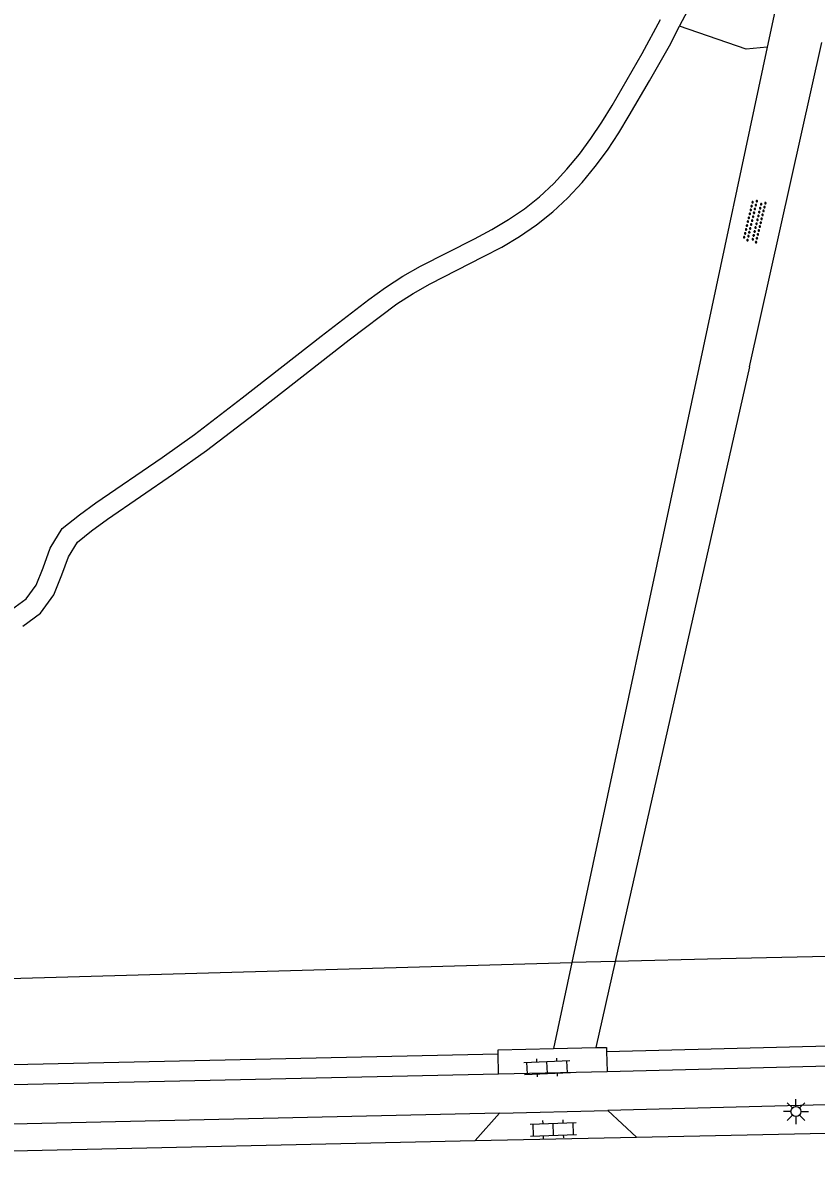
# Model space of a CAD drawing. Extents: x 128999 to 131010, y 395498 to 399007.
# Drawn here: x 129362.7 to 129402.2, y 396108 to 396165.1 of the extents above; entities that cross this region are included whole.
import ezdxf

# ---------------------------------------------------------------- set-up
doc = ezdxf.new("R2010")
doc.units = 0
for name, color, linetype in [('gg-knt-onverhard', 7, 'Continuous'), ('gg-knt-verharding', 7, 'Continuous'), ('gt-grn-groengrens', 7, 'Continuous'), ('gt-grn-groengrens NZ', 7, 'Continuous'), ('gt-grn-weggrens', 7, 'Continuous'), ('gt-symb-klinker verharding', 7, 'Continuous'), ('gt-symb-lichtmast', 7, 'Continuous'), ('gt-symb-overige verharding', 7, 'Continuous')]:
    doc.layers.add(name, color=color, linetype=linetype)

# ---------------------------------------------------------------- blocks, each defined once
blk = doc.blocks.new('gt0-LMAST')
at = {"layer": 'gt-symb-lichtmast'}
for p, q in [((-0.005, 0.246), (-0.005, 0.621)), ((-0.182, 0.173), (-0.447, 0.438)), ((0.172, 0.173), (0.437, 0.438)), ((-0.255, -0.004), (-0.63, -0.004)), ((-0.182, -0.181), (-0.447, -0.446)), ((-0.005, -0.254), (-0.005, -0.629)), ((0.437, -0.446), (0.172, -0.181)), ((0.245, -0.004), (0.62, -0.004))]:
    blk.add_line(p, q, dxfattribs=at)
blk.add_circle((-0.005, -0.004), 0.25, dxfattribs=at)
blk = doc.blocks.new('gt0-KL1')
at = {"layer": 'gt-symb-klinker verharding'}
for p, q in [((-1.15, 0.3), (1.15, 0.3)), ((-1, -0.3), (-1, 0.3)), ((-0.5, 0.3), (-0.5, 0.45)), ((0, -0.3), (0, 0.3)), ((0.5, 0.3), (0.5, 0.45)), ((1, -0.3), (1, 0.3)), ((-1.15, -0.3), (1.15, -0.3)), ((-0.5, -0.45), (-0.5, -0.3)), ((0.5, -0.45), (0.5, -0.3))]:
    blk.add_line(p, q, dxfattribs=at)
blk = doc.blocks.new('gt0-OVH')
at = {"layer": 'gt-symb-overige verharding'}
for points in [[(-0.972, 0.298), (-0.967, 0.308), (-0.965, 0.319), (-0.966, 0.33), (-0.971, 0.34), (-0.978, 0.348), (-0.988, 0.353), (-0.999, 0.355), (-1.01, 0.354), (-1.02, 0.349), (-1.028, 0.342), (-1.033, 0.332), (-1.035, 0.321), (-1.034, 0.31), (-1.029, 0.3), (-1.022, 0.292), (-1.012, 0.287), (-1.001, 0.285), (-0.99, 0.286), (-0.98, 0.291)], [(-0.872, 0.106), (-0.867, 0.116), (-0.865, 0.126), (-0.866, 0.137), (-0.871, 0.147), (-0.878, 0.156), (-0.888, 0.161), (-0.899, 0.163), (-0.91, 0.162), (-0.92, 0.157), (-0.928, 0.15), (-0.933, 0.14), (-0.935, 0.129), (-0.934, 0.118), (-0.929, 0.108), (-0.922, 0.1), (-0.912, 0.095), (-0.901, 0.092), (-0.89, 0.094), (-0.88, 0.098)], [(-0.772, 0.298), (-0.767, 0.308), (-0.765, 0.319), (-0.766, 0.33), (-0.771, 0.34), (-0.778, 0.348), (-0.788, 0.353), (-0.799, 0.355), (-0.81, 0.354), (-0.82, 0.349), (-0.828, 0.342), (-0.833, 0.332), (-0.835, 0.321), (-0.834, 0.31), (-0.829, 0.3), (-0.822, 0.292), (-0.812, 0.287), (-0.801, 0.285), (-0.79, 0.286), (-0.78, 0.291)], [(-0.672, 0.106), (-0.667, 0.116), (-0.665, 0.126), (-0.666, 0.137), (-0.671, 0.147), (-0.678, 0.156), (-0.688, 0.161), (-0.699, 0.163), (-0.71, 0.162), (-0.72, 0.157), (-0.728, 0.15), (-0.733, 0.14), (-0.735, 0.129), (-0.734, 0.118), (-0.729, 0.108), (-0.722, 0.1), (-0.712, 0.095), (-0.701, 0.092), (-0.69, 0.094), (-0.68, 0.098)], [(-0.572, 0.298), (-0.567, 0.308), (-0.565, 0.319), (-0.566, 0.33), (-0.571, 0.34), (-0.578, 0.348), (-0.588, 0.353), (-0.599, 0.355), (-0.61, 0.354), (-0.62, 0.349), (-0.628, 0.342), (-0.633, 0.332), (-0.635, 0.321), (-0.634, 0.31), (-0.629, 0.3), (-0.622, 0.292), (-0.612, 0.287), (-0.601, 0.285), (-0.59, 0.286), (-0.58, 0.291)], [(-0.472, 0.106), (-0.467, 0.116), (-0.465, 0.126), (-0.466, 0.137), (-0.471, 0.147), (-0.478, 0.156), (-0.488, 0.161), (-0.499, 0.163), (-0.51, 0.162), (-0.52, 0.157), (-0.528, 0.15), (-0.533, 0.14), (-0.535, 0.129), (-0.534, 0.118), (-0.529, 0.108), (-0.522, 0.1), (-0.512, 0.095), (-0.501, 0.092), (-0.49, 0.094), (-0.48, 0.098)], [(-0.372, 0.298), (-0.367, 0.308), (-0.365, 0.319), (-0.366, 0.33), (-0.371, 0.34), (-0.378, 0.348), (-0.388, 0.353), (-0.399, 0.355), (-0.41, 0.354), (-0.42, 0.349), (-0.428, 0.342), (-0.433, 0.332), (-0.435, 0.321), (-0.434, 0.31), (-0.429, 0.3), (-0.422, 0.292), (-0.412, 0.287), (-0.401, 0.285), (-0.39, 0.286), (-0.38, 0.291)], [(-0.272, 0.106), (-0.267, 0.116), (-0.265, 0.126), (-0.266, 0.137), (-0.271, 0.147), (-0.278, 0.156), (-0.288, 0.161), (-0.299, 0.163), (-0.31, 0.162), (-0.32, 0.157), (-0.328, 0.15), (-0.333, 0.14), (-0.335, 0.129), (-0.334, 0.118), (-0.329, 0.108), (-0.322, 0.1), (-0.312, 0.095), (-0.301, 0.092), (-0.29, 0.094), (-0.28, 0.098)], [(-0.172, 0.298), (-0.167, 0.308), (-0.165, 0.319), (-0.166, 0.33), (-0.171, 0.34), (-0.178, 0.348), (-0.188, 0.353), (-0.199, 0.355), (-0.21, 0.354), (-0.22, 0.349), (-0.228, 0.342), (-0.233, 0.332), (-0.235, 0.321), (-0.234, 0.31), (-0.229, 0.3), (-0.222, 0.292), (-0.212, 0.287), (-0.201, 0.285), (-0.19, 0.286), (-0.18, 0.291)], [(-0.072, 0.106), (-0.067, 0.116), (-0.065, 0.126), (-0.066, 0.137), (-0.071, 0.147), (-0.078, 0.156), (-0.088, 0.161), (-0.099, 0.163), (-0.11, 0.162), (-0.12, 0.157), (-0.128, 0.15), (-0.133, 0.14), (-0.135, 0.129), (-0.134, 0.118), (-0.129, 0.108), (-0.122, 0.1), (-0.112, 0.095), (-0.101, 0.092), (-0.09, 0.094), (-0.08, 0.098)], [(0.028, 0.298), (0.033, 0.308), (0.035, 0.319), (0.034, 0.33), (0.029, 0.34), (0.022, 0.348), (0.012, 0.353), (0.001, 0.355), (-0.01, 0.354), (-0.02, 0.349), (-0.028, 0.342), (-0.033, 0.332), (-0.035, 0.321), (-0.034, 0.31), (-0.029, 0.3), (-0.022, 0.292), (-0.012, 0.287), (-0.001, 0.285), (0.01, 0.286), (0.02, 0.291)], [(0.128, 0.106), (0.133, 0.116), (0.135, 0.126), (0.134, 0.137), (0.129, 0.147), (0.122, 0.156), (0.112, 0.161), (0.101, 0.163), (0.09, 0.162), (0.08, 0.157), (0.072, 0.15), (0.067, 0.14), (0.065, 0.129), (0.066, 0.118), (0.071, 0.108), (0.078, 0.1), (0.088, 0.095), (0.099, 0.092), (0.11, 0.094), (0.12, 0.098)], [(0.228, 0.298), (0.233, 0.308), (0.235, 0.319), (0.234, 0.33), (0.229, 0.34), (0.222, 0.348), (0.212, 0.353), (0.201, 0.355), (0.19, 0.354), (0.18, 0.349), (0.172, 0.342), (0.167, 0.332), (0.165, 0.321), (0.166, 0.31), (0.171, 0.3), (0.178, 0.292), (0.188, 0.287), (0.199, 0.285), (0.21, 0.286), (0.22, 0.291)], [(0.328, 0.106), (0.333, 0.116), (0.335, 0.126), (0.334, 0.137), (0.329, 0.147), (0.322, 0.156), (0.312, 0.161), (0.301, 0.163), (0.29, 0.162), (0.28, 0.157), (0.272, 0.15), (0.267, 0.14), (0.265, 0.129), (0.266, 0.118), (0.271, 0.108), (0.278, 0.1), (0.288, 0.095), (0.299, 0.092), (0.31, 0.094), (0.32, 0.098)], [(0.428, 0.298), (0.433, 0.308), (0.435, 0.319), (0.434, 0.33), (0.429, 0.34), (0.422, 0.348), (0.412, 0.353), (0.401, 0.355), (0.39, 0.354), (0.38, 0.349), (0.372, 0.342), (0.367, 0.332), (0.365, 0.321), (0.366, 0.31), (0.371, 0.3), (0.378, 0.292), (0.388, 0.287), (0.399, 0.285), (0.41, 0.286), (0.42, 0.291)], [(0.528, 0.106), (0.533, 0.116), (0.535, 0.126), (0.534, 0.137), (0.529, 0.147), (0.522, 0.156), (0.512, 0.161), (0.501, 0.163), (0.49, 0.162), (0.48, 0.157), (0.472, 0.15), (0.467, 0.14), (0.465, 0.129), (0.466, 0.118), (0.471, 0.108), (0.478, 0.1), (0.488, 0.095), (0.499, 0.092), (0.51, 0.094), (0.52, 0.098)], [(0.628, 0.298), (0.633, 0.308), (0.635, 0.319), (0.634, 0.33), (0.629, 0.34), (0.622, 0.348), (0.612, 0.353), (0.601, 0.355), (0.59, 0.354), (0.58, 0.349), (0.572, 0.342), (0.567, 0.332), (0.565, 0.321), (0.566, 0.31), (0.571, 0.3), (0.578, 0.292), (0.588, 0.287), (0.599, 0.285), (0.61, 0.286), (0.62, 0.291)], [(0.728, 0.106), (0.733, 0.116), (0.735, 0.126), (0.734, 0.137), (0.729, 0.147), (0.722, 0.156), (0.712, 0.161), (0.701, 0.163), (0.69, 0.162), (0.68, 0.157), (0.672, 0.15), (0.667, 0.14), (0.665, 0.129), (0.666, 0.118), (0.671, 0.108), (0.678, 0.1), (0.688, 0.095), (0.699, 0.092), (0.71, 0.094), (0.72, 0.098)], [(0.828, 0.298), (0.833, 0.308), (0.835, 0.319), (0.834, 0.33), (0.829, 0.34), (0.822, 0.348), (0.812, 0.353), (0.801, 0.355), (0.79, 0.354), (0.78, 0.349), (0.772, 0.342), (0.767, 0.332), (0.765, 0.321), (0.766, 0.31), (0.771, 0.3), (0.778, 0.292), (0.788, 0.287), (0.799, 0.285), (0.81, 0.286), (0.82, 0.291)], [(0.928, 0.106), (0.933, 0.116), (0.935, 0.126), (0.934, 0.137), (0.929, 0.147), (0.922, 0.156), (0.912, 0.161), (0.901, 0.163), (0.89, 0.162), (0.88, 0.157), (0.872, 0.15), (0.867, 0.14), (0.865, 0.129), (0.866, 0.118), (0.871, 0.108), (0.878, 0.1), (0.888, 0.095), (0.899, 0.092), (0.91, 0.094), (0.92, 0.098)], [(1.028, 0.298), (1.033, 0.308), (1.035, 0.319), (1.034, 0.33), (1.029, 0.34), (1.022, 0.348), (1.012, 0.353), (1.001, 0.355), (0.99, 0.354), (0.98, 0.349), (0.972, 0.342), (0.967, 0.332), (0.965, 0.321), (0.966, 0.31), (0.971, 0.3), (0.978, 0.292), (0.988, 0.287), (0.999, 0.285), (1.01, 0.286), (1.02, 0.291)], [(-0.972, -0.142), (-0.967, -0.132), (-0.965, -0.121), (-0.966, -0.11), (-0.971, -0.1), (-0.978, -0.092), (-0.988, -0.087), (-0.999, -0.085), (-1.01, -0.086), (-1.02, -0.091), (-1.028, -0.098), (-1.033, -0.108), (-1.035, -0.119), (-1.034, -0.13), (-1.029, -0.14), (-1.022, -0.148), (-1.012, -0.153), (-1.001, -0.155), (-0.99, -0.154), (-0.98, -0.149)], [(-0.872, -0.334), (-0.867, -0.324), (-0.865, -0.314), (-0.866, -0.303), (-0.871, -0.293), (-0.878, -0.284), (-0.888, -0.279), (-0.899, -0.277), (-0.91, -0.278), (-0.92, -0.283), (-0.928, -0.29), (-0.933, -0.3), (-0.935, -0.311), (-0.934, -0.322), (-0.929, -0.332), (-0.922, -0.34), (-0.912, -0.345), (-0.901, -0.348), (-0.89, -0.346), (-0.88, -0.342)], [(-0.772, -0.142), (-0.767, -0.132), (-0.765, -0.121), (-0.766, -0.11), (-0.771, -0.1), (-0.778, -0.092), (-0.788, -0.087), (-0.799, -0.085), (-0.81, -0.086), (-0.82, -0.091), (-0.828, -0.098), (-0.833, -0.108), (-0.835, -0.119), (-0.834, -0.13), (-0.829, -0.14), (-0.822, -0.148), (-0.812, -0.153), (-0.801, -0.155), (-0.79, -0.154), (-0.78, -0.149)], [(-0.672, -0.334), (-0.667, -0.324), (-0.665, -0.314), (-0.666, -0.303), (-0.671, -0.293), (-0.678, -0.284), (-0.688, -0.279), (-0.699, -0.277), (-0.71, -0.278), (-0.72, -0.283), (-0.728, -0.29), (-0.733, -0.3), (-0.735, -0.311), (-0.734, -0.322), (-0.729, -0.332), (-0.722, -0.34), (-0.712, -0.345), (-0.701, -0.348), (-0.69, -0.346), (-0.68, -0.342)], [(-0.572, -0.142), (-0.567, -0.132), (-0.565, -0.121), (-0.566, -0.11), (-0.571, -0.1), (-0.578, -0.092), (-0.588, -0.087), (-0.599, -0.085), (-0.61, -0.086), (-0.62, -0.091), (-0.628, -0.098), (-0.633, -0.108), (-0.635, -0.119), (-0.634, -0.13), (-0.629, -0.14), (-0.622, -0.148), (-0.612, -0.153), (-0.601, -0.155), (-0.59, -0.154), (-0.58, -0.149)], [(-0.472, -0.334), (-0.467, -0.324), (-0.465, -0.314), (-0.466, -0.303), (-0.471, -0.293), (-0.478, -0.284), (-0.488, -0.279), (-0.499, -0.277), (-0.51, -0.278), (-0.52, -0.283), (-0.528, -0.29), (-0.533, -0.3), (-0.535, -0.311), (-0.534, -0.322), (-0.529, -0.332), (-0.522, -0.34), (-0.512, -0.345), (-0.501, -0.348), (-0.49, -0.346), (-0.48, -0.342)], [(-0.372, -0.142), (-0.367, -0.132), (-0.365, -0.121), (-0.366, -0.11), (-0.371, -0.1), (-0.378, -0.092), (-0.388, -0.087), (-0.399, -0.085), (-0.41, -0.086), (-0.42, -0.091), (-0.428, -0.098), (-0.433, -0.108), (-0.435, -0.119), (-0.434, -0.13), (-0.429, -0.14), (-0.422, -0.148), (-0.412, -0.153), (-0.401, -0.155), (-0.39, -0.154), (-0.38, -0.149)], [(-0.272, -0.334), (-0.267, -0.324), (-0.265, -0.314), (-0.266, -0.303), (-0.271, -0.293), (-0.278, -0.284), (-0.288, -0.279), (-0.299, -0.277), (-0.31, -0.278), (-0.32, -0.283), (-0.328, -0.29), (-0.333, -0.3), (-0.335, -0.311), (-0.334, -0.322), (-0.329, -0.332), (-0.322, -0.34), (-0.312, -0.345), (-0.301, -0.348), (-0.29, -0.346), (-0.28, -0.342)], [(-0.172, -0.142), (-0.167, -0.132), (-0.165, -0.121), (-0.166, -0.11), (-0.171, -0.1), (-0.178, -0.092), (-0.188, -0.087), (-0.199, -0.085), (-0.21, -0.086), (-0.22, -0.091), (-0.228, -0.098), (-0.233, -0.108), (-0.235, -0.119), (-0.234, -0.13), (-0.229, -0.14), (-0.222, -0.148), (-0.212, -0.153), (-0.201, -0.155), (-0.19, -0.154), (-0.18, -0.149)], [(-0.072, -0.334), (-0.067, -0.324), (-0.065, -0.314), (-0.066, -0.303), (-0.071, -0.293), (-0.078, -0.284), (-0.088, -0.279), (-0.099, -0.277), (-0.11, -0.278), (-0.12, -0.283), (-0.128, -0.29), (-0.133, -0.3), (-0.135, -0.311), (-0.134, -0.322), (-0.129, -0.332), (-0.122, -0.34), (-0.112, -0.345), (-0.101, -0.348), (-0.09, -0.346), (-0.08, -0.342)], [(0.028, -0.142), (0.033, -0.132), (0.035, -0.121), (0.034, -0.11), (0.029, -0.1), (0.022, -0.092), (0.012, -0.087), (0.001, -0.085), (-0.01, -0.086), (-0.02, -0.091), (-0.028, -0.098), (-0.033, -0.108), (-0.035, -0.119), (-0.034, -0.13), (-0.029, -0.14), (-0.022, -0.148), (-0.012, -0.153), (-0.001, -0.155), (0.01, -0.154), (0.02, -0.149)], [(0.128, -0.334), (0.133, -0.324), (0.135, -0.314), (0.134, -0.303), (0.129, -0.293), (0.122, -0.284), (0.112, -0.279), (0.101, -0.277), (0.09, -0.278), (0.08, -0.283), (0.072, -0.29), (0.067, -0.3), (0.065, -0.311), (0.066, -0.322), (0.071, -0.332), (0.078, -0.34), (0.088, -0.345), (0.099, -0.348), (0.11, -0.346), (0.12, -0.342)], [(0.228, -0.142), (0.233, -0.132), (0.235, -0.121), (0.234, -0.11), (0.229, -0.1), (0.222, -0.092), (0.212, -0.087), (0.201, -0.085), (0.19, -0.086), (0.18, -0.091), (0.172, -0.098), (0.167, -0.108), (0.165, -0.119), (0.166, -0.13), (0.171, -0.14), (0.178, -0.148), (0.188, -0.153), (0.199, -0.155), (0.21, -0.154), (0.22, -0.149)], [(0.328, -0.334), (0.333, -0.324), (0.335, -0.314), (0.334, -0.303), (0.329, -0.293), (0.322, -0.284), (0.312, -0.279), (0.301, -0.277), (0.29, -0.278), (0.28, -0.283), (0.272, -0.29), (0.267, -0.3), (0.265, -0.311), (0.266, -0.322), (0.271, -0.332), (0.278, -0.34), (0.288, -0.345), (0.299, -0.348), (0.31, -0.346), (0.32, -0.342)], [(0.428, -0.142), (0.433, -0.132), (0.435, -0.121), (0.434, -0.11), (0.429, -0.1), (0.422, -0.092), (0.412, -0.087), (0.401, -0.085), (0.39, -0.086), (0.38, -0.091), (0.372, -0.098), (0.367, -0.108), (0.365, -0.119), (0.366, -0.13), (0.371, -0.14), (0.378, -0.148), (0.388, -0.153), (0.399, -0.155), (0.41, -0.154), (0.42, -0.149)], [(0.528, -0.334), (0.533, -0.324), (0.535, -0.314), (0.534, -0.303), (0.529, -0.293), (0.522, -0.284), (0.512, -0.279), (0.501, -0.277), (0.49, -0.278), (0.48, -0.283), (0.472, -0.29), (0.467, -0.3), (0.465, -0.311), (0.466, -0.322), (0.471, -0.332), (0.478, -0.34), (0.488, -0.345), (0.499, -0.348), (0.51, -0.346), (0.52, -0.342)], [(0.628, -0.142), (0.633, -0.132), (0.635, -0.121), (0.634, -0.11), (0.629, -0.1), (0.622, -0.092), (0.612, -0.087), (0.601, -0.085), (0.59, -0.086), (0.58, -0.091), (0.572, -0.098), (0.567, -0.108), (0.565, -0.119), (0.566, -0.13), (0.571, -0.14), (0.578, -0.148), (0.588, -0.153), (0.599, -0.155), (0.61, -0.154), (0.62, -0.149)], [(0.728, -0.334), (0.733, -0.324), (0.735, -0.314), (0.734, -0.303), (0.729, -0.293), (0.722, -0.284), (0.712, -0.279), (0.701, -0.277), (0.69, -0.278), (0.68, -0.283), (0.672, -0.29), (0.667, -0.3), (0.665, -0.311), (0.666, -0.322), (0.671, -0.332), (0.678, -0.34), (0.688, -0.345), (0.699, -0.348), (0.71, -0.346), (0.72, -0.342)], [(0.828, -0.142), (0.833, -0.132), (0.835, -0.121), (0.834, -0.11), (0.829, -0.1), (0.822, -0.092), (0.812, -0.087), (0.801, -0.085), (0.79, -0.086), (0.78, -0.091), (0.772, -0.098), (0.767, -0.108), (0.765, -0.119), (0.766, -0.13), (0.771, -0.14), (0.778, -0.148), (0.788, -0.153), (0.799, -0.155), (0.81, -0.154), (0.82, -0.149)], [(0.928, -0.334), (0.933, -0.324), (0.935, -0.314), (0.934, -0.303), (0.929, -0.293), (0.922, -0.284), (0.912, -0.279), (0.901, -0.277), (0.89, -0.278), (0.88, -0.283), (0.872, -0.29), (0.867, -0.3), (0.865, -0.311), (0.866, -0.322), (0.871, -0.332), (0.878, -0.34), (0.888, -0.345), (0.899, -0.348), (0.91, -0.346), (0.92, -0.342)], [(1.028, -0.142), (1.033, -0.132), (1.035, -0.121), (1.034, -0.11), (1.029, -0.1), (1.022, -0.092), (1.012, -0.087), (1.001, -0.085), (0.99, -0.086), (0.98, -0.091), (0.972, -0.098), (0.967, -0.108), (0.965, -0.119), (0.966, -0.13), (0.971, -0.14), (0.978, -0.148), (0.988, -0.153), (0.999, -0.155), (1.01, -0.154), (1.02, -0.149)]]:
    blk.add_lwpolyline(points, close=True, dxfattribs=at)

msp = doc.modelspace()

# ---------------------------------------------------------------- linework, layer by layer
at = {"layer": 'gg-knt-onverhard'}
for p, q in [((129400.666, 396167.924), (129399.795, 396163.833)), ((129398.91, 396147.88), (129402.529, 396164.071)), ((129399.795, 396163.833), (129396.39, 396147.83)), ((129396.39, 396147.83), (129390.062, 396118.155)), ((129398.91, 396147.88), (129392.221, 396118.217)), ((129390.062, 396118.155), (129389.147, 396113.867)), ((129392.221, 396118.217), (129391.251, 396113.913))]:
    msp.add_line(p, q, dxfattribs=at)
for points in [[(129395.435, 396164.888), (129395.86, 396165.695), (129396.305, 396166.603), (129396.729, 396167.523), (129397.129, 396168.453), (129397.157, 396168.525)], [(129362.112, 396135.777), (129362.846, 396136.307), (129363.351, 396136.999), (129363.692, 396137.864), (129364.05, 396138.843), (129364.641, 396139.815), (129365.501, 396140.503), (129366.328, 396141.095), (129369.629, 396143.361), (129371.241, 396144.517), (129373.615, 396146.335), (129377.556, 396149.411), (129379.942, 396151.243), (129380.761, 396151.849), (129381.626, 396152.409), (129382.517, 396152.915), (129385.201, 396154.275), (129386.068, 396154.737), (129386.906, 396155.233), (129387.702, 396155.776), (129388.452, 396156.379), (129389.157, 396157.037), (129389.817, 396157.744), (129390.435, 396158.493), (129391.012, 396159.278), (129391.552, 396160.093), (129392.063, 396160.936), (129393.561, 396163.521), (129394.487, 396165.216)], [(129362.672, 396134.948), (129363.56, 396135.589), (129364.234, 396136.513), (129364.627, 396137.508), (129364.955, 396138.407), (129365.404, 396139.144), (129366.105, 396139.706), (129366.905, 396140.278), (129370.2, 396142.54), (129371.838, 396143.715), (129374.228, 396145.545), (129378.958, 396149.233), (129381.331, 396151.027), (129382.145, 396151.554), (129382.994, 396152.036), (129385.661, 396153.387), (129386.559, 396153.866), (129387.443, 396154.389), (129388.298, 396154.972), (129389.107, 396155.623), (129389.864, 396156.329), (129390.569, 396157.084), (129391.224, 396157.878), (129391.832, 396158.705), (129392.396, 396159.557), (129392.922, 396160.424), (129393.935, 396162.158), (129394.921, 396163.91), (129395.435, 396164.888)]]:
    msp.add_lwpolyline(points, dxfattribs=at)
at = {"layer": 'gg-knt-verharding'}
for p, q in [((129389.147, 396113.867), (129391.251, 396113.913)), ((129391.795, 396113.725), (129391.817, 396112.725)), ((129391.817, 396112.725), (129448.113, 396114.188)), ((129386.407, 396112.606), (129386.385, 396113.606)), ((129324.456, 396111.242), (129386.407, 396112.606)), ((129386.407, 396112.606), (129391.817, 396112.725)), ((129386.45, 396110.64), (129324.5, 396109.26)), ((129385.23, 396109.27), (129386.45, 396110.64)), ((129386.45, 396110.64), (129391.86, 396110.77)), ((129391.86, 396110.77), (129393.28, 396109.44)), ((129393.28, 396109.44), (129447.071, 396110.64)), ((129325.67, 396107.95), (129385.23, 396109.27)), ((129385.23, 396109.27), (129393.28, 396109.44))]:
    msp.add_line(p, q, dxfattribs=at)
for points in [[(129386.385, 396113.606), (129386.381, 396113.806), (129389.147, 396113.867)], [(129391.251, 396113.913), (129391.791, 396113.925), (129391.795, 396113.725)], [(129448.268, 396112.136), (129425.777, 396111.656), (129391.86, 396110.77)]]:
    msp.add_lwpolyline(points, dxfattribs=at)
at = {"layer": 'gt-grn-groengrens'}
msp.add_line((129324.389, 396116.282), (129390.062, 396118.155), dxfattribs=at)
for points in [[(129399.795, 396163.833), (129398.746, 396163.742), (129395.435, 396164.888)], [(129450.803, 396119.509), (129397.485, 396118.35), (129392.221, 396118.217)]]:
    msp.add_lwpolyline(points, dxfattribs=at)
at = {"layer": 'gt-grn-groengrens NZ'}
for p, q in [((129391.795, 396113.725), (129448.064, 396115.129)), ((129324.434, 396112.242), (129386.385, 396113.606))]:
    msp.add_line(p, q, dxfattribs=at)
at = {"layer": 'gt-grn-weggrens'}
msp.add_line((129392.221, 396118.217), (129390.062, 396118.155), dxfattribs=at)

# ---------------------------------------------------------------- block references
at = {"layer": 'gt-symb-klinker verharding'}
for p, rotation in [((129388.828, 396112.921), 2.1210963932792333), ((129389.136, 396109.841), 2.121096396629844)]:
    msp.add_blockref('gt0-KL1', p, dxfattribs=dict(at, rotation=rotation))
at = {"layer": 'gt-symb-lichtmast'}
msp.add_blockref('gt0-LMAST', (129401.241, 396110.728), dxfattribs=at)
at = {"layer": 'gt-symb-overige verharding', "rotation": -103.48012621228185}
msp.add_blockref('gt0-OVH', (129399.166, 396155.156), dxfattribs=at)

doc.saveas('drawing.dxf')
